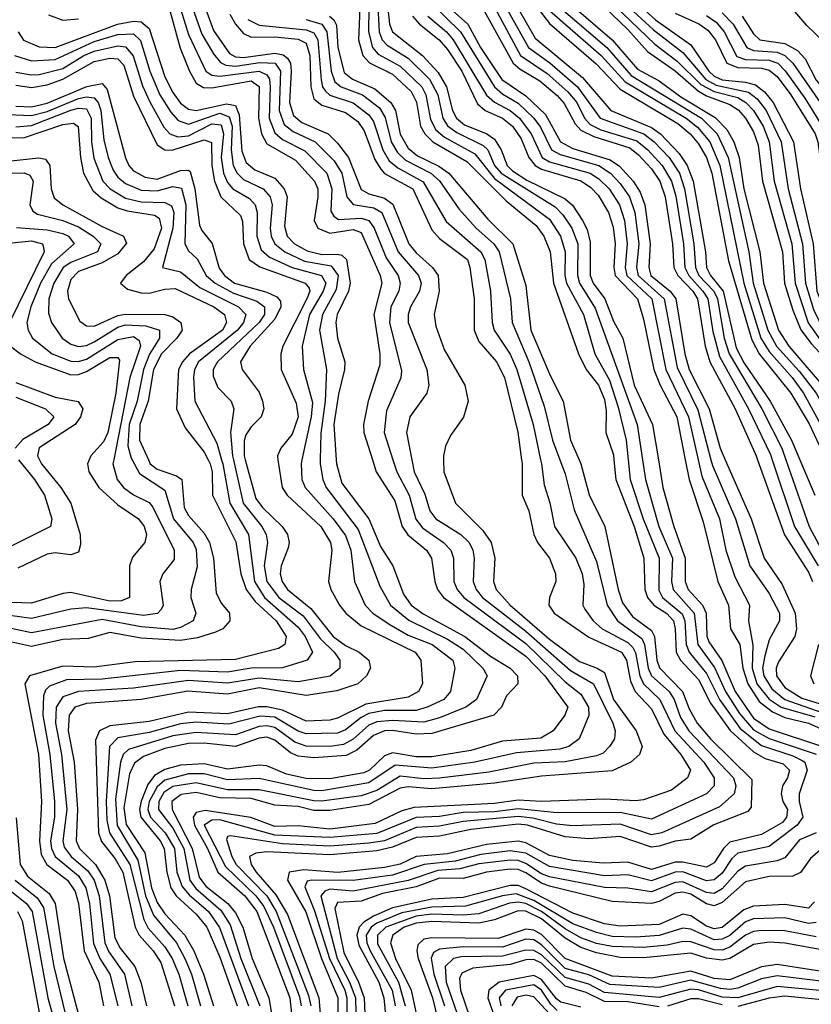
# Model space of a CAD drawing. Header units: inches. Extents: x 501365 to 657855, y 482276 to 547543.
# Tile 872 of 957: x 626140 to 628157, y 498614 to 501121. Entities that reach past the tile are written whole.
import ezdxf

# ---------------------------------------------------------------- set-up
doc = ezdxf.new("R2010")
doc.units = ezdxf.units.IN
doc.header["$MEASUREMENT"] = 0
doc.layers.add('A6429', color=7, linetype='Continuous')
doc.layers.add('A6520', color=7, linetype='Continuous')

msp = doc.modelspace()

# ---------------------------------------------------------------- linework, layer by layer
at = {"layer": 'A6429', "color": 5}
for points, elevation in [([(626317.3, 500000), (626313.1, 499990), (626316.3, 499970), (626341.6, 499930), (626390, 499886), (626442.4, 499850), (626457.1, 499830), (626463.2, 499810), (626458.9, 499790), (626427.3, 499752.7), (626420.1, 499730), (626420.1, 499650), (626399.2, 499640.8), (626370, 499640.4), (626270, 499662.3), (626250, 499660.2), (626170, 499635.3), (626070, 499638.4)], 3320), ([(626468.2, 500000), (626472.8, 499990), (626490, 499976.6), (626539.4, 499959.4), (626553.3, 499950), (626559.1, 499879.1), (626570, 499858.5), (626610, 499813.7), (626623.9, 499790), (626634, 499750), (626640.4, 499660.4), (626654, 499634), (626675, 499610), (626675.6, 499590), (626657.8, 499570), (626638.6, 499561.4), (626593, 499547), (626550, 499539.8), (626450, 499546.4), (626370, 499560.4), (626314.9, 499545.1), (626250, 499543), (626170, 499525.2), (626070, 499546.7)], 3380), ([(626426.4, 500000), (626445.4, 499965.4), (626510, 499923.1), (626531.9, 499850), (626581.7, 499790), (626590, 499771.8), (626592.7, 499727.3), (626577.3, 499670), (626576.1, 499650), (626589.2, 499610), (626582.5, 499590), (626550, 499572.8), (626530, 499568.4), (626450, 499575), (626350, 499593.4), (626170, 499559.5), (626090, 499576.4)], 3360), ([(626379.5, 500000), (626377.6, 499990), (626388.7, 499950), (626404.7, 499930), (626430, 499911), (626470, 499891.3), (626479.7, 499879.7), (626533.3, 499770), (626533.3, 499746.7), (626504.8, 499710), (626497, 499690), (626505.8, 499630), (626500.6, 499619.4), (626490.9, 499609.1), (626455.9, 499604.1), (626310, 499623.6), (626270, 499619.6), (626170, 499596.1), (626090, 499607.1)], 3340), ([(626137.1, 500000), (626177.8, 499950), (626203.4, 499910), (626222.1, 499850), (626218.8, 499830), (626098.3, 499770)], 3260), ([(626190.1, 500000), (626195.2, 499990), (626244.5, 499930), (626270.4, 499890), (626293.8, 499810), (626295.1, 499784.9), (626290, 499764.8), (626270, 499758.2), (626230, 499763.3), (626210, 499760.3), (626135.5, 499724.5)], 3280), ([(626620.3, 500000), (626625.4, 499990), (626630.8, 499970), (626631.3, 499910), (626691.1, 499791.1), (626703.5, 499710), (626717.4, 499670), (626739.8, 499639.8), (626793.9, 499590), (626819.5, 499550), (626815.4, 499530), (626799.9, 499520.1), (626690, 499492.1), (626434.4, 499485.6), (626330, 499472.3), (626250, 499475.1), (626164.8, 499450), (626153.2, 499430), (626187.7, 499250), (626196, 499130), (626190.8, 499030), (626195.1, 498995.1), (626209.1, 498970), (626262, 498930), (626281.3, 498901.3), (626290, 498870), (626304.7, 498750), (626341.6, 498670), (626353.4, 498610)], 3420), ([(626654.6, 500000), (626657.4, 499990), (626675.6, 499890), (626722.8, 499810), (626738.8, 499690), (626764, 499650), (626850, 499573.8), (626867.4, 499550), (626886.6, 499510), (626872.8, 499490), (626809.6, 499470.4), (626730, 499469.4), (626670, 499459.3), (626550, 499463.5), (626350, 499441.8), (626259.7, 499440.3), (626216, 499424), (626206, 499414), (626200.7, 499399.3), (626199, 499350), (626216.9, 499250), (626228.6, 499130), (626228.5, 499090), (626218.9, 499030), (626220.7, 499010), (626230.4, 498990), (626290, 498940.4), (626308.8, 498910), (626318.2, 498870), (626328.5, 498768.5), (626344, 498730), (626369.9, 498690), (626390.2, 498610)], 3440), ([(626684.8, 500000), (626709.9, 499890), (626757.5, 499830), (626768.4, 499810), (626771.8, 499790), (626762.9, 499730), (626770, 499690.1), (626800.4, 499650), (626862.6, 499602.6), (626905.6, 499545.6), (626941.7, 499510), (626955.6, 499490), (626956.2, 499470), (626930.9, 499449.1), (626850, 499435.2), (626750, 499444.6), (626670, 499431.2), (626570, 499438.3), (626430, 499418.5), (626289.6, 499410.4), (626250, 499396.7), (626232.8, 499370), (626231.6, 499330), (626246.2, 499250), (626259.8, 499110), (626249.9, 499030), (626253.4, 499013.4), (626271.5, 498990), (626313.8, 498953.8), (626329.9, 498930), (626342.5, 498890), (626357, 498770), (626367.3, 498747.3), (626407.1, 498690), (626426.1, 498610)], 3460), ([(626714.8, 500000), (626741.8, 499901.8), (626759, 499879), (626809, 499830), (626822.1, 499810), (626826.6, 499790), (626824.1, 499775.9), (626806, 499730), (626804.1, 499710), (626808.8, 499690), (626822.4, 499670), (626881.8, 499621.8), (626939, 499550), (626970, 499527.3), (627005.5, 499510), (627029.4, 499490), (627034.1, 499470), (627023.7, 499450), (627001.7, 499430), (626948, 499412), (626870, 499400.4), (626750, 499419.5), (626670, 499403.7), (626568.8, 499411.2), (626450, 499389.5), (626310, 499379.9), (626280.9, 499370), (626265.8, 499350), (626263.9, 499310), (626278.8, 499230), (626287.5, 499110), (626284.3, 499030), (626292.7, 499010), (626332.8, 498970), (626357.4, 498930), (626368.6, 498890), (626382.8, 498782.8), (626396.3, 498756.3), (626433.4, 498710), (626448.8, 498670), (626463.2, 498610)], 3480), ([(626798.2, 500000), (626809.2, 499930), (626821.9, 499910), (626907.4, 499830), (626931.8, 499790), (626935.5, 499770), (626927.1, 499690), (626932.9, 499670), (626954.9, 499630), (626971, 499610), (627010, 499577.8), (627147.8, 499510), (627162.6, 499490), (627166.9, 499430), (627156, 499410), (627130, 499395.7), (627022.1, 499377.9), (626950, 499342.6), (626930, 499337.1), (626870, 499334.4), (626810, 499363.1), (626770, 499371.5), (626748.8, 499371.2), (626670, 499353), (626570, 499357.5), (626470, 499333.6), (626370, 499323.1), (626343, 499310), (626333.5, 499286.5), (626340.9, 499050), (626348.5, 499028.5), (626383.7, 498983.7), (626402.5, 498950), (626434, 498810), (626444.1, 498790), (626480.1, 498750), (626499.7, 498719.7), (626534.8, 498610)], 3520), ([(626859.2, 500000), (626857.1, 499990), (626859.3, 499950), (626867.5, 499930), (626938.8, 499850), (626970, 499807.4), (626984.3, 499770), (626992.9, 499690), (627020.8, 499630), (627039.9, 499610), (627081.8, 499581.8), (627130, 499553.9), (627191.1, 499530), (627243.4, 499490), (627248.8, 499470), (627237.7, 499410), (627220.8, 499390), (627178.5, 499370), (627150, 499362.2), (627070, 499361.7), (627030, 499354), (627010, 499344.4), (626970, 499312.4), (626950, 499304.1), (626870, 499302.2), (626850, 499309.2), (626790, 499344.9), (626752.7, 499347.3), (626672.7, 499327.3), (626590, 499331.9), (626550, 499327.9), (626470, 499306.1), (626390, 499292.3), (626369.3, 499270), (626360.1, 499130), (626362.2, 499082.2), (626368.9, 499050), (626420.5, 498970), (626456.7, 498830), (626467.4, 498807.4), (626510, 498759.8), (626529, 498730), (626545.6, 498690), (626568.2, 498610)], 3540), ([(626906.1, 500000), (626905.8, 499990), (626912.5, 499950), (626921.3, 499930), (627002.8, 499822.8), (627058.1, 499678.1), (627085.2, 499630), (627132, 499592), (627230, 499543.9), (627270, 499518.4), (627320.1, 499470), (627331.6, 499450), (627304.2, 499390), (627276.8, 499370), (627210, 499342.9), (627170, 499332.1), (627090, 499336.6), (627050, 499332.7), (627030, 499324.3), (626990, 499289), (626964.8, 499275.2), (626930, 499270.4), (626870, 499271.2), (626841.5, 499281.5), (626790, 499318.4), (626770, 499322.9), (626750, 499320.7), (626690, 499299.7), (626590, 499305.6), (626530, 499297.2), (626417.3, 499262.7), (626404, 499250), (626396.8, 499230), (626383.9, 499136.1), (626388.8, 499068.8), (626441, 498981), (626460.5, 498890), (626480.7, 498840.7), (626539.2, 498770), (626561.2, 498730), (626577.7, 498690), (626601.1, 498610)], 3560), ([(626946.4, 500000), (626947, 499990), (626961, 499941), (627029.6, 499849.6), (627059.8, 499779.8), (627091.1, 499730), (627117.8, 499657.8), (627137.7, 499630), (627167.8, 499607.8), (627274.8, 499550), (627340.2, 499500.2), (627390, 499470), (627408.9, 499450), (627409.7, 499430), (627380.5, 499399.5), (627367.6, 499370), (627348.4, 499350), (627190, 499303.5), (627150, 499301.5), (627090, 499311), (627070, 499309.8), (627041.8, 499298.2), (626999.6, 499260.4), (626972.4, 499247.6), (626890, 499241.1), (626850, 499245.7), (626830, 499253.9), (626790, 499286.5), (626770, 499293.7), (626750, 499291.2), (626690, 499270.3), (626610, 499278.3), (626570, 499277.7), (626510, 499265.1), (626455.5, 499244.5), (626432.4, 499227.6), (626419.8, 499200.2), (626405.7, 499114.3), (626411.6, 499071.6), (626459, 498999), (626476.2, 498910), (626490, 498873.3), (626510, 498844.2), (626560.7, 498790), (626583.5, 498750), (626608.6, 498690), (626633.5, 498610)], 3580), ([(627039.2, 500000), (627048.6, 499970), (627095.9, 499895.9), (627115.1, 499830), (627129.5, 499809.5), (627177.1, 499770), (627189.5, 499750), (627197.6, 499690), (627204.7, 499670), (627219.8, 499650), (627430, 499500), (627478.2, 499450), (627536.5, 499370), (627529.1, 499350), (627499.7, 499310), (627468.5, 499291.5), (627370, 499284), (627290, 499260.3), (627190, 499244), (627150, 499244.1), (627090, 499254), (627070, 499246.5), (627031.6, 499210), (627016.9, 499203.1), (626930, 499187.6), (626870, 499188.5), (626819.8, 499199.8), (626770, 499220.6), (626750, 499222.8), (626670, 499212.6), (626610, 499226), (626550, 499222.9), (626510, 499211.6), (626483.9, 499196.1), (626466.4, 499173.5), (626449.4, 499130.6), (626445.5, 499110), (626448.7, 499090), (626498, 499030), (626507.9, 499010), (626514.7, 498950), (626525.6, 498910), (626538.9, 498890), (626590, 498843.6), (626616.7, 498810), (626650, 498733.9), (626694.1, 498610)], 3620), ([(627091.3, 500000), (627100.8, 499970), (627132.5, 499910), (627149.2, 499849.2), (627166.8, 499826.8), (627220.4, 499790), (627238.7, 499770), (627245.1, 499750), (627246.6, 499690), (627254.7, 499670), (627271.5, 499650), (627430, 499532.1), (627530, 499434.9), (627570, 499403.2), (627589.6, 499370), (627590.5, 499349.5), (627565.6, 499290), (627539.3, 499270), (627516.3, 499263.7), (627405.7, 499254.3), (627299.7, 499230), (627190, 499215.3), (627097, 499223), (627030, 499177.5), (626910, 499157.5), (626890, 499157.9), (626750, 499188.9), (626670, 499185), (626610, 499200.7), (626570, 499200.8), (626510, 499184.4), (626490, 499167.2), (626470.1, 499130), (626466.8, 499110), (626473, 499090), (626510.7, 499050), (626534.4, 499010), (626540.6, 498950), (626553.7, 498913.7), (626572, 498892), (626621.5, 498850), (626649.4, 498809.4), (626722.9, 498610)], 3640), ([(627139.6, 500000), (627145.6, 499970), (627172.4, 499912.4), (627185, 499870), (627200.9, 499850), (627264.2, 499810), (627285.2, 499790), (627295.1, 499770), (627297.8, 499750), (627295.8, 499690), (627303.5, 499670), (627319.6, 499650), (627430, 499563.7), (627543.9, 499463.9), (627602.1, 499430), (627651.8, 499330), (627657.8, 499310), (627655.4, 499290), (627643.1, 499270), (627626.8, 499253.2), (627610, 499246.1), (627530, 499231.5), (627450, 499228), (627335.2, 499204.8), (627210, 499189.7), (627170, 499187.9), (627110, 499195), (627050, 499157.7), (627010, 499144.2), (626910, 499130.8), (626890, 499131.9), (626750, 499159.9), (626670, 499159.6), (626590, 499177.4), (626530, 499167.9), (626507.4, 499152.6), (626494.9, 499130), (626493.8, 499110), (626530, 499062.2), (626558.5, 499010), (626573.8, 498930), (626588.9, 498908.9), (626653, 498853), (626676.4, 498816.4), (626703.8, 498730), (626751.9, 498610)], 3660), ([(627220, 500000), (627220.7, 499970), (627250.8, 499890), (627320.6, 499820.6), (627341.8, 499790), (627350.6, 499750), (627347.6, 499690), (627354, 499670), (627389.8, 499630), (627490, 499543.6), (627566.6, 499486.6), (627611.8, 499470), (627630, 499458.4), (627652.9, 499390), (627711.4, 499310), (627726.1, 499270), (627719.3, 499250), (627697.3, 499230), (627650, 499208.3), (627470, 499195), (627350, 499176.6), (627190, 499162.3), (627130, 499167.8), (627110, 499163.9), (627030, 499122.1), (626930, 499107.4), (626890, 499107.3), (626850, 499117.1), (626790, 499120.5), (626730, 499137.9), (626650, 499139.2), (626590, 499153), (626551.7, 499148.3), (626527.9, 499130), (626528.5, 499110), (626579.7, 499010), (626597.7, 498937.7), (626614.7, 498914.7), (626670.7, 498870.6), (626690, 498846.7), (626708.3, 498810), (626732.8, 498730), (626774.5, 498630), (626781.6, 498590)], 3680), ([(627419.1, 500000), (627420.5, 499990), (627420.8, 499910), (627437.2, 499870), (627450.1, 499810), (627459.6, 499790), (627490.1, 499750), (627505.2, 499710), (627506.3, 499690), (627490.1, 499650), (627488.3, 499630), (627502.4, 499610), (627590, 499548.6), (627673.7, 499510), (627686, 499490), (627696.2, 499436.3), (627708.3, 499410), (627750, 499365.9), (627781.8, 499301.8), (627825.2, 499250), (627849.7, 499210), (627841.5, 499190), (627800.7, 499159.3), (627730, 499134.4), (627710, 499131.5), (627630, 499135.7), (627470, 499130.4), (627410, 499133.3), (627350, 499125.3), (627145.6, 499114.4), (627113.9, 499106.1), (627046.3, 499073.7), (626930, 499059.8), (626850, 499068), (626790, 499066.7), (626729.2, 499089.2), (626612.7, 499107.3), (626590, 499102.1), (626582.4, 499090), (626585.1, 499070), (626619, 499010), (626644.8, 498950), (626713.5, 498890), (626744.3, 498850), (626828.2, 498630), (626833.1, 498590)], 3720), ([(627467.5, 500000), (627469.6, 499990), (627476.2, 499936.2), (627491, 499891), (627503.3, 499830), (627556.9, 499750), (627573.6, 499710), (627577.7, 499682.3), (627575.5, 499630), (627579.9, 499619.9), (627601.8, 499590), (627624.7, 499570), (627690, 499535.2), (627702.3, 499522.3), (627709, 499509), (627720.4, 499450), (627729.7, 499430), (627771.5, 499390), (627809.4, 499310), (627883.4, 499230), (627909.8, 499190), (627909.7, 499170), (627890.1, 499150), (627750, 499085.4), (627670, 499102.5), (627510, 499101.5), (627410, 499111.6), (627350, 499103.4), (627270, 499101.9), (627210, 499092.3), (627150, 499089.7), (627050, 499048.9), (626930, 499038), (626790, 499044), (626650, 499083.3), (626630, 499082.9), (626610.3, 499070), (626664.6, 498964.6), (626742.1, 498890), (626762.4, 498862.4), (626786.7, 498810), (626852.8, 498632.8), (626857.4, 498610)], 3740), ([(627516.5, 500000), (627530, 499964.6), (627552.8, 499872.8), (627610, 499741.1), (627636.7, 499630), (627663.1, 499590), (627725.2, 499545.2), (627732.6, 499530), (627741.8, 499470), (627750.1, 499450.1), (627794.7, 499410), (627808.2, 499390), (627824, 499344), (627845, 499310), (627958.9, 499190), (627965.1, 499170), (627960.8, 499150), (627923.4, 499116.6), (627776.5, 499050), (627750, 499044.8), (627670, 499072.1), (627550, 499068.3), (627507.7, 499072.3), (627447.4, 499087.4), (627410, 499091.8), (627270, 499079.5), (627210, 499067), (627150, 499064.1), (627070, 499030), (627030, 499024.1), (626930, 499016.6), (626810, 499022.4), (626677.2, 499042.8), (626670, 499040.8), (626667.1, 499032.9), (626680.3, 498990), (626691.3, 498970), (626769.4, 498890), (626793.3, 498850), (626876.4, 498636.4), (626881.8, 498610)], 3760), ([(627565.7, 500000), (627570, 499990), (627591.1, 499911.1), (627631.5, 499830), (627665.3, 499670), (627676.4, 499636.4), (627701.3, 499601.3), (627750, 499565.5), (627757.4, 499550), (627763.3, 499490), (627770.1, 499470.1), (627829.4, 499410), (627845.7, 499365.7), (627866.3, 499330), (627900.1, 499290), (628005.8, 499185.8), (628004.4, 499115.6), (627995.7, 499104.3), (627909.3, 499070.7), (627850, 499034.3), (627810, 499029.3), (627770, 499016.4), (627750, 499013.5), (627670, 499041.2), (627590, 499035.4), (627530, 499039.8), (627433.9, 499070), (627410, 499072.7), (627290, 499059.1), (627210, 499041.5), (627150, 499038.6), (627090, 499013.4), (627050, 499004.2), (626930, 498994.4), (626770, 499002.1), (626741.6, 498998.4), (626725.7, 498990), (626729.8, 498970), (626742.8, 498950), (626792.6, 498892.6), (626822.3, 498842.3), (626902.6, 498630), (626906, 498590)], 3780), ([(627654.5, 500000), (627659.1, 499950), (627705.9, 499830), (627730.8, 499750), (627733.4, 499670), (627739.6, 499650), (627756.1, 499630), (627789.2, 499609.2), (627805.9, 499590), (627810.8, 499570), (627813.1, 499510), (627824.3, 499490), (627870, 499440.6), (627900.1, 499380.1), (627950.7, 499310.7), (628010, 499256.6), (628039.8, 499239.8), (628085.7, 499225.7), (628101.4, 499210), (628096.5, 499190), (628084.2, 499170), (628080.6, 499150), (628084.5, 499130), (628096.5, 499110), (628094.1, 499090), (628083.6, 499076.4), (628030, 499045.7), (627950, 499026.9), (627933.5, 499010), (627910, 498973.6), (627890, 498962.9), (627830, 498976), (627810, 498976), (627750, 498957.1), (627690, 498975.2), (627627, 498973), (627550, 498979.9), (627490, 498992.4), (627430, 499025), (627410, 499029.1), (627330, 499020.8), (627230, 498996.5), (627150, 498990.3), (627109.2, 498970.8), (627070, 498962), (626950.7, 498949.3), (626863.8, 498956.2), (626826.6, 498950), (626822.4, 498930), (626868.8, 498848.8), (626909.2, 498730), (626950.5, 498630), (626949.6, 498550)], 3820), ([(627690.6, 500000), (627696, 499950), (627729.1, 499850), (627769.3, 499750), (627768.5, 499668.5), (627778.4, 499650), (627828.1, 499608.1), (627835.3, 499590), (627838.3, 499530), (627845.8, 499510), (627890, 499456.3), (627923.5, 499390), (627976.1, 499316.1), (628030, 499272.9), (628110, 499246.7), (628134.4, 499234.4), (628140.5, 499230), (628147.2, 499210), (628126.8, 499150), (628126.7, 499130), (628135.6, 499090), (628121.5, 499070), (628050, 499015.6), (627970, 498998.3), (627955.2, 498984.8), (627930, 498947.6), (627910, 498930.4), (627890, 498928.4), (627830, 498950.6), (627810, 498950.4), (627750, 498928.3), (627690, 498943.5), (627630, 498941), (627490, 498964.3), (627430, 498998.6), (627390, 499004.1), (627315.4, 498995.4), (627250, 498978.2), (627170.5, 498969.5), (627090, 498942.3), (626990, 498928.5), (626884.6, 498930), (626872.7, 498927.3), (626866.8, 498913.2), (626891.4, 498851.4), (626929.1, 498730), (626968.3, 498650), (626973.4, 498630), (626974.1, 498565.9)], 3840), ([(627727, 500000), (627734.6, 499950), (627769, 499830), (627803.5, 499750), (627801.1, 499690), (627805.2, 499670), (627859.1, 499610), (627867.9, 499530), (627911, 499471), (627938.7, 499410), (627974.4, 499354.4), (628010, 499312.8), (628050, 499290.2), (628170, 499250.7)], 3860), ([(627767.7, 500000), (627779.3, 499930), (627806.7, 499830), (627835.9, 499750), (627835.8, 499690), (627843.3, 499670), (627880.1, 499630), (627889.7, 499610), (627890.9, 499550.9), (627896.5, 499536.5), (627929.3, 499489.3), (627963, 499410), (628010, 499341.9), (628050, 499315.1), (628185.9, 499270)], 3880), ([(627836.3, 500000), (627846, 499950), (627882.1, 499842.1), (627919.5, 499690), (627946.4, 499630), (627951.1, 499570), (627974.9, 499530), (627983.2, 499470), (627995.4, 499430), (628024.9, 499384.9), (628058.3, 499358.3), (628090, 499344.2), (628150.6, 499330), (628246.7, 499286.7)], 3920), ([(627869.2, 500000), (627878.4, 499958.4), (627923.2, 499850), (627939.5, 499770), (627962.5, 499702.5), (627999.5, 499630), (627997, 499590), (628008.3, 499528.3), (628006.4, 499470), (628018.8, 499430), (628050, 499390.4), (628080.2, 499370), (628166.1, 499346.1)], 3940), ([(627901.6, 500000), (627905.4, 499985.4), (627964.2, 499850), (628001.1, 499730), (628050, 499659.9), (628076.3, 499610), (628076.6, 499590), (628050, 499541.6), (628038.8, 499501.2), (628033.2, 499470), (628036.5, 499450), (628057.1, 499417.1), (628090, 499389.5), (628250, 499333.8)], 3960), ([(627938.1, 500000), (628003.9, 499850), (628036.8, 499750), (628083, 499683), (628116.1, 499610), (628119.9, 499570), (628115, 499550), (628074, 499486), (628067.4, 499470), (628068.5, 499450), (628090, 499420.4), (628133, 499393), (628290, 499345.1)], 3980), ([(628020.3, 500000), (628088.8, 499808.8), (628150, 499714), (628160.4, 499690)], 4020), ([(628057.9, 500000), (628114.2, 499830), (628174.6, 499730)], 4040), ([(628092.8, 500000), (628151.8, 499830), (628216.4, 499710)], 4060), ([(628127.8, 500000), (628166.2, 499910)], 4080), ([(628175.8, 499530), (628155, 499450), (628163.8, 499430)], 4020), ([(626131.2, 499088.8), (626141.5, 498970), (626159.9, 498939.9), (626215.5, 498895.5), (626230.5, 498870.5), (626251.5, 498731.5), (626289.2, 498590)], 3380), ([(628169.9, 499050.2), (628127.3, 499032.7), (628090, 498986.4), (628070, 498979), (627990, 498965.6), (627970, 498952.5), (627930, 498907.3), (627910, 498896.1), (627890, 498898.1), (627830, 498925.1), (627810, 498924), (627750, 498899.7), (627690, 498909.6), (627630, 498910.9), (627490, 498938.1), (627470, 498945.8), (627430, 498972.6), (627410, 498979.8), (627390, 498980.4), (627310, 498971.4), (627261.8, 498958.2), (627205.9, 498954.1), (627130, 498929.2), (626990, 498901.7), (626930, 498907.2), (626918, 498902), (626907.2, 498890), (626948.7, 498730), (626980.9, 498670), (626995.5, 498630), (626997.4, 498550)], 3860), ([(628230.7, 499050), (628155.2, 498984.8), (628130, 498949), (628110, 498940.3), (628050, 498938.7), (627990, 498925.6), (627930, 498872.8), (627910, 498864.7), (627890, 498869.6), (627850, 498893.8), (627830, 498899.5), (627810, 498896.9), (627770, 498875.5), (627750, 498870.7), (627650, 498875.3), (627490, 498914.3), (627470, 498922.1), (627430, 498948.8), (627410, 498957.2), (627390, 498958.1), (627329.7, 498950.3), (627270, 498934.2), (627210, 498934.5), (627150, 498912.5), (627064.2, 498895.8), (627010, 498876.5), (626950, 498873.2), (626942.7, 498857.3), (626965.8, 498745.8), (627003.4, 498670), (627018, 498630), (627022.4, 498530)], 3880), ([(626107.4, 498910), (626157.1, 498870), (626171.5, 498850), (626211.4, 498630), (626222.7, 498590)], 3340), ([(626128.1, 498930), (626184.5, 498884.5), (626200.5, 498860.5), (626226.8, 498710), (626256.2, 498590)], 3360), ([(628165.4, 498874.6), (628150, 498858.7), (628090, 498867.6), (628010, 498863.6), (627985.5, 498854.5), (627930, 498809.4), (627910, 498806.1), (627890, 498812.5), (627850, 498838.6), (627830, 498843), (627770, 498816.5), (627670, 498812.6), (627630, 498818.9), (627550, 498845.3), (627430, 498907.7), (627410, 498915.9), (627390, 498916.1), (627270, 498885.7), (627190, 498881.2), (627090, 498859.4), (627041.5, 498838.5), (627017.2, 498822.8), (627005.2, 498810), (626998.9, 498790), (627003.9, 498763.9), (627055, 498670), (627068.3, 498630), (627081.3, 498490)], 3920), ([(628170, 498821.8), (628150, 498819.5), (628090, 498834.1), (628010, 498831.1), (627990, 498823.3), (627950, 498789.2), (627930, 498779.3), (627910, 498778.2), (627850, 498805.2), (627830, 498807.5), (627770, 498789.2), (627710, 498784.6), (627650, 498786.7), (627610, 498796.3), (627550, 498818.8), (627450, 498878.3), (627404.8, 498895.2), (627370.1, 498890), (627276.2, 498863.8), (627190, 498861.3), (627113.7, 498846.3), (627050, 498820.2), (627035.3, 498810), (627022.9, 498790), (627024.3, 498770), (627033, 498750), (627088.9, 498650), (627097, 498610)], 3940), ([(628170, 498785.2), (628090, 498800.9), (628030, 498801.7), (628010, 498798.7), (627990, 498789.3), (627950, 498758.9), (627930, 498751.9), (627910, 498752.2), (627850, 498772.3), (627830, 498773.4), (627790, 498764.5), (627730, 498758.7), (627650, 498760.8), (627610, 498768.6), (627570, 498783.2), (627530, 498806.1), (627469.7, 498850), (627430, 498870), (627410, 498874.1), (627388.5, 498871.5), (627310, 498844.4), (627270, 498840.8), (627190, 498842.9), (627150, 498837.7), (627073.5, 498810), (627052.2, 498790), (627052.1, 498767.9), (627105, 498670), (627122.6, 498610)], 3960), ([(626134.3, 498850), (626145.9, 498825.9), (626193.5, 498570)], 3320), ([(628188.9, 498751.1), (628090, 498769.4), (628050, 498771.9), (628010, 498766.3), (627950, 498730.1), (627930, 498725.7), (627890, 498731.4), (627850, 498744.1), (627730, 498731.6), (627670, 498732.9), (627610, 498744.3), (627570, 498758.2), (627530, 498782.1), (627470, 498831.6), (627430, 498850.4), (627410, 498851.6), (627350, 498829), (627310, 498820.4), (627190, 498824.5), (627150, 498820.3), (627120, 498810), (627090.7, 498790), (627084.6, 498770), (627097.4, 498730), (627137.7, 498650), (627167.1, 498510)], 3980), ([(628206.2, 498693.8), (628070, 498714.9), (628030, 498709.3), (627950, 498675.6), (627910, 498679.3), (627850, 498697.6), (627750, 498680.4), (627650, 498685.7), (627530, 498730), (627470, 498791.2), (627450, 498802.7), (627430, 498805.1), (627359, 498781), (627190, 498782.5), (627170, 498779.4), (627154.9, 498765.1), (627152.1, 498750), (627155.6, 498730), (627191.6, 498630), (627226, 498490)], 4020), ([(628210, 498669.4), (628070, 498686.3), (628030, 498678.4), (627970, 498654.7), (627950, 498651.6), (627926.2, 498653.8), (627850, 498675.4), (627770, 498656.7), (627643.7, 498663.7), (627590, 498688.7), (627530, 498704.5), (627470, 498765.4), (627450, 498778.1), (627430, 498779.3), (627370, 498759.2), (627270, 498760.1), (627210, 498753.8), (627194.3, 498745.7), (627188.7, 498731.3), (627195.4, 498690), (627222.4, 498610)], 4040), ([(628206.1, 498646.1), (628070, 498658.8), (627970, 498630), (627930, 498631.7), (627870, 498650.4), (627850, 498652.4), (627770, 498631.2), (627630, 498643.8), (627590, 498665.2), (627530, 498681.7), (627470, 498739.9), (627450, 498750.7), (627430, 498751.9), (627370, 498735.8), (627265.4, 498734.6), (627245.9, 498730), (627223.9, 498710), (627226.6, 498670), (627268.8, 498550)], 4060), ([(627770, 498607), (627690, 498619.9), (627630, 498620.6), (627584, 498644), (627530, 498659.4), (627470, 498718.8), (627450, 498727.7), (627430, 498727.3), (627390, 498714.9), (627294.4, 498705.6), (627266.7, 498693.3), (627260.9, 498679.1), (627263.6, 498650), (627310.7, 498510)], 4080), ([(627570, 498606.4), (627519.2, 498619.2), (627507.8, 498627.8), (627470, 498677.2), (627450, 498686.7), (627362.1, 498670), (627335.8, 498650), (627332.8, 498630), (627374.6, 498510)], 4120), ([(627510, 498598), (627493.7, 498613.7), (627470, 498649.8), (627450, 498662.8), (627377.7, 498650), (627362.1, 498630), (627365.8, 498610)], 4140), ([(627499.3, 498579.3), (627450, 498632.7), (627430, 498636.8), (627408, 498632), (627394.5, 498610)], 4160), ([(628210, 498622.3), (628090, 498634.5), (628050, 498629.1), (627970, 498608.4)], 4080), ([(627930, 498611.9), (627870, 498627.2), (627850, 498627.9), (627791.1, 498608.9)], 4080)]:
    msp.add_lwpolyline(points, dxfattribs=dict(at, elevation=elevation))
at = {"layer": 'A6520', "color": 5}
for points, elevation in [([(627981.2, 501130), (628010, 501085.2), (628026.6, 501070), (628090, 501060.3), (628122.2, 501042.2), (628141.8, 501021.8), (628170, 500967.1), (628230, 500894.8), (628243.7, 500936.3), (628244.8, 500970), (628232.1, 501010), (628210, 501045.5), (628146.3, 501106.4), (628024, 501250)], 4380), ([(627550.4, 501230), (627690, 501095.8), (627740.2, 501040.2), (627810, 500990.5), (627870, 500939.1), (627890, 500927.2), (627950, 500905.5), (627971.1, 500891.1), (627990, 500870), (628010, 500835.2), (628021.9, 500801.9), (628033.3, 500710), (628083.7, 500530), (628089.4, 500450), (628110, 500381), (628130.9, 500330.9), (628156.6, 500296.6), (628252.7, 500192.7), (628345, 500030), (628356.6, 500000)], 4220), ([(626537.1, 501190), (626570, 501083.4), (626614.5, 500990), (626630, 500979.8), (626650, 500977.4), (626750, 500990.1), (626770, 500981), (626776.5, 500970), (626778.5, 500950), (626776.1, 500870), (626790, 500832.8), (626810, 500816.3), (626866.9, 500786.9), (626922.6, 500730), (626935.7, 500690), (626933.1, 500633.1), (626940.5, 500620.5), (626952.5, 500612.5), (627010, 500616), (627030, 500609.5), (627043.3, 500590), (627074.3, 500514.3), (627104.3, 500470), (627110, 500450), (627106, 500430), (627086.1, 500390), (627082.4, 500350), (627113.2, 500226.8), (627111.3, 500208.7), (627075.1, 500124.9), (627069, 500070), (627091.3, 500000)], 3640), ([(626559.9, 501210), (626604.2, 501084.2), (626633.8, 501033.8), (626652.1, 501012.1), (626665.5, 501005.5), (626690, 501002.5), (626751.8, 501011.8), (626791.3, 501010), (626804.5, 500990), (626801.4, 500890), (626814.4, 500854.4), (626836.7, 500836.7), (626892.9, 500810), (626941.7, 500761.7), (626960.7, 500730), (626973.8, 500670), (626990, 500650.3), (627042.1, 500642.1), (627062.7, 500630), (627104.9, 500530), (627156.1, 500470), (627163.2, 500450), (627159, 500430), (627136.1, 500390), (627129.8, 500370), (627130.1, 500350), (627177.3, 500230), (627182.7, 500190), (627177.5, 500170), (627134, 500110), (627125.7, 500070), (627139.6, 500000)], 3660), ([(626596.9, 501196.9), (626633.6, 501093.6), (626674.8, 501034.8), (626690, 501026.5), (626710, 501024.4), (626790, 501035.7), (626811.3, 501031.3), (626822.6, 501022.7), (626830.2, 501010.2), (626832, 500990), (626827.6, 500910), (626837.4, 500877.4), (626859, 500859), (626925.9, 500830), (626950, 500806.4), (626977.8, 500770), (627010, 500689), (627030, 500677.4), (627070, 500666.4), (627091.1, 500651.1), (627132, 500550), (627150, 500527), (627192.3, 500490), (627206.4, 500470), (627208.9, 500430), (627196.6, 500370), (627200.9, 500340.9), (627221.4, 500281.4), (627274.4, 500190), (627283.3, 500150), (627271.1, 500108.9), (627238.2, 500061.8), (627225.2, 500034.8), (627219.8, 500010), (627220, 500000)], 3680), ([(627074.1, 501190), (627082.5, 501110), (627089.9, 501090), (627166.1, 501030), (627206.5, 500986.5), (627228, 500950), (627243.3, 500890), (627253.1, 500870), (627273.5, 500853.5), (627330.2, 500830.2), (627350, 500817), (627367.1, 500790), (627382.2, 500750), (627396.1, 500736.1), (627432.1, 500712.1), (627530, 500664.7), (627548.8, 500648.8), (627574, 500610), (627586.4, 500586.4), (627594.1, 500554.1), (627593.9, 500470), (627601.2, 500450), (627631.5, 500410), (627653.5, 500353.5), (627676.8, 500310), (627705.7, 500190), (627752.8, 500090), (627767.7, 500000)], 3880), ([(627510.8, 501190), (627650, 501069.7), (627714.7, 500994.7), (627770, 500965.6), (627824.9, 500924.9), (627912.2, 500872.2), (627941.7, 500841.7), (627959.9, 500810), (627973.4, 500770), (627985, 500690), (628026.2, 500530), (628035.7, 500450), (628073.8, 500330), (628099.9, 500290), (628202.8, 500170), (628291.8, 500010), (628295.5, 500000)], 4180), ([(627051.7, 501170), (627056.4, 501090), (627064, 501070), (627076.5, 501056.5), (627130, 501022.8), (627184.4, 500970), (627205.4, 500930), (627218.1, 500870), (627230.5, 500850.5), (627254, 500834), (627321.1, 500801.1), (627332.6, 500790), (627350.3, 500750), (627367, 500730), (627504.3, 500644.3), (627524.5, 500624.5), (627546.7, 500590), (627562.1, 500550), (627561.7, 500470), (627566.8, 500450), (627606.6, 500386.6), (627713.3, 500090), (627727, 500000)], 3860), ([(627185.9, 501165.9), (627263.1, 501090), (627350.4, 500950.4), (627371.4, 500931.4), (627410, 500908.7), (627450.4, 500870.4), (627467.4, 500847.4), (627494.9, 500790), (627517.6, 500777.6), (627615.5, 500750), (627645.6, 500730), (627670, 500704.2), (627694, 500670), (627707.4, 500630), (627717.7, 500550), (627712.3, 500490), (627716.5, 500470), (627782.5, 500410), (627815.2, 500235.2), (627867.8, 500127.8), (627901.6, 500000)], 3960), ([(627212.8, 501172.8), (627281.8, 501110), (627314, 501050), (627368.9, 500968.9), (627430, 500927.2), (627479.6, 500879.7), (627517.8, 500810), (627550, 500793.3), (627644.6, 500764.6), (627668.4, 500748.4), (627703.5, 500710), (627721.6, 500681.6), (627732.9, 500650), (627746.7, 500550), (627743, 500490), (627748.2, 500470), (627797.5, 500430), (627812, 500410), (627834.9, 500270), (627846.3, 500230), (627897.3, 500130), (627925, 500030), (627938.1, 500000)], 3980), ([(627369.7, 501169.7), (627436.7, 501050), (627491.3, 501011.3), (627561.6, 500950), (627619.3, 500870), (627730.4, 500830.4), (627757.1, 500810), (627795.2, 500770), (627821.2, 500730), (627834.5, 500690), (627858.2, 500550), (627862.5, 500490), (627871.1, 500470), (627908.6, 500430), (627918.4, 500410), (627935.4, 500310), (627948.3, 500270), (628030.9, 500130), (628082.4, 500030), (628092.8, 500000)], 4060), ([(627388.2, 501188.2), (627453.8, 501073.8), (627574, 500974), (627646.8, 500890), (627750, 500846.7), (627773.4, 500830), (627820.7, 500780.7), (627841.2, 500750), (627856.6, 500710), (627888, 500530), (627890.3, 500490), (627900.3, 500470), (627932.5, 500430), (627965.8, 500285.8), (627986.2, 500246.2), (628052.3, 500150), (628106.5, 500050), (628127.8, 500000)], 4080), ([(627496.2, 501170), (627636.1, 501050), (627698.6, 500978.6), (627877.1, 500870), (627917.5, 500830), (627945.8, 500770), (627998.1, 500530), (628008.9, 500450), (628046.7, 500330), (628068.4, 500290), (628126.4, 500226.4), (628170, 500170), (628258.7, 500010), (628262.5, 500000)], 4160), ([(627672.1, 501172.1), (627755.4, 501095.4), (627830, 501037.6), (627888.9, 500968.9), (627914.7, 500954.7), (627996.9, 500936.9), (628019.4, 500919.4), (628042.4, 500890), (628080.5, 500810), (628098.2, 500690), (628134.9, 500550), (628142.6, 500450), (628162.7, 500382.7), (628189, 500329), (628300.7, 500210), (628390.7, 500070), (628419.3, 500000)], 4260), ([(627687.4, 501187.4), (627760.5, 501120.5), (627850, 501056.7), (627896, 500990), (627910, 500977.4), (627930, 500968.2), (627990, 500962), (628015.1, 500955.1), (628037.7, 500937.7), (628060.2, 500910), (628111.8, 500810), (628129.4, 500690), (628162.2, 500550), (628171.2, 500430), (628199.2, 500359.2), (628223.1, 500323.1), (628331.6, 500210), (628376.9, 500150), (628425.2, 500070), (628454.2, 500000)], 4280), ([(626520.8, 501150), (626548.8, 501048.8), (626572.5, 500990), (626590, 500959.7), (626608.2, 500948.2), (626630, 500947.3), (626730, 500965.7), (626750, 500951), (626748.7, 500870), (626755.9, 500830), (626770, 500804.9), (626843.2, 500763.2), (626891.6, 500710), (626899.5, 500690), (626899.9, 500670), (626890.7, 500610), (626900.1, 500590), (626930, 500577.6), (626990, 500586.7), (627010, 500579.3), (627058.3, 500470), (627063.2, 500450), (627042.6, 500370), (627057.8, 500270), (627057.7, 500242.3), (627027.9, 500150), (627016.2, 500090), (627017.3, 500070), (627039.2, 500000)], 3620), ([(627006.8, 501150), (627003.4, 501070), (627014.4, 501030), (627031.5, 501011.5), (627090, 500982.3), (627137.8, 500937.8), (627151.2, 500911.2), (627161.5, 500850), (627172.4, 500830), (627192.6, 500810), (627279.7, 500759.7), (627379.6, 500659.6), (627456.6, 500596.6), (627476, 500570), (627491.5, 500530), (627500.3, 500450), (627563.7, 500270), (627583.4, 500230), (627615, 500190), (627630, 500153.9), (627634.6, 500125.4), (627633.8, 500070), (627653.2, 500013.2), (627654.5, 500000)], 3820), ([(627029.8, 501150), (627028.5, 501090), (627038.7, 501050), (627053.6, 501033.6), (627110, 501002.5), (627164.6, 500950), (627175.4, 500930), (627187.1, 500867.1), (627200.9, 500840.9), (627222.2, 500822.2), (627299.6, 500779.6), (627350, 500717), (627490, 500612.8), (627518.3, 500570), (627530, 500530), (627529.2, 500470), (627533.2, 500450), (627576.8, 500370), (627605.6, 500270), (627643.1, 500203.1), (627665.5, 500134.5), (627685.2, 500050), (627690.6, 500000)], 3840), ([(627323.6, 501143.6), (627397.9, 501010), (627415, 500995), (627465.6, 500965.6), (627510, 500927.8), (627527.8, 500907.8), (627555.8, 500855.8), (627570, 500839.9), (627603.4, 500823.4), (627694.5, 500794.5), (627717.1, 500777.1), (627750, 500741.1), (627771.1, 500710), (627785.3, 500670), (627803.7, 500550), (627806.7, 500490), (627817.1, 500470), (627855.2, 500430), (627867, 500410), (627886.8, 500290), (627899.1, 500250), (627963.2, 500130), (628016.7, 500010), (628020.3, 500000)], 4020), ([(627350.9, 501150.9), (627415.9, 501030), (627483.8, 500983.8), (627537.2, 500937.2), (627559.5, 500910), (627579.2, 500870), (627593.9, 500853.9), (627620.8, 500840.8), (627712.4, 500812.4), (627741.1, 500790), (627777.4, 500750), (627800.8, 500710), (627811.8, 500671.8), (627831.5, 500550), (627835.4, 500490), (627845.2, 500470), (627881.3, 500430), (627893.4, 500410), (627906.7, 500326.7), (627923.5, 500263.5), (627997.3, 500130), (628053.5, 500013.5), (628057.9, 500000)], 4040), ([(627464.5, 501144.5), (627490, 501111.1), (627608.9, 501008.9), (627670, 500944.2), (627817.1, 500857.1), (627848.9, 500830), (627870, 500805), (627890.1, 500770.1), (627904.1, 500730), (627946.7, 500506.7), (628005.6, 500305.6), (628024.9, 500270), (628105, 500170), (628151.7, 500091.7), (628190.2, 500010), (628194.3, 500000)], 4120), ([(627490, 501144.6), (627622.1, 501030), (627682.8, 500962.8), (627838.6, 500870), (627867.6, 500847.6), (627898.9, 500810), (627924.3, 500750), (627985.4, 500450), (628028.8, 500310), (628050, 500275.8), (628108.9, 500210), (628137.7, 500170), (628225.1, 500010), (628229, 500000)], 4140), ([(627656.3, 501156.3), (627758.9, 501058.9), (627815.8, 501015.8), (627876.2, 500956.2), (627910, 500937.8), (627970, 500922.8), (627990.5, 500910.5), (628010, 500889.6), (628034.5, 500850), (628049.9, 500810), (628062.9, 500710), (628107.7, 500550), (628116.4, 500450), (628149.3, 500349.3), (628190, 500291), (628270.8, 500210), (628367.2, 500050), (628387.2, 500000)], 4240), ([(627930, 501138.9), (627958.4, 501110), (627993.1, 501050), (628010, 501042.9), (628070, 501038), (628090.3, 501030), (628110.4, 501010.4), (628179.8, 500910), (628234.4, 500810), (628247.6, 500690), (628275.9, 500570), (628280.4, 500450), (628296.6, 500390), (628365.9, 500310), (628502.2, 500170), (628584.1, 500044.1), (628619.4, 500000)], 4360), ([(626136, 501090), (626150, 501068.6), (626190, 501051.7), (626230, 501050.6), (626389.3, 501109.3), (626430, 501117.3), (626450, 501115.6), (626470, 501098.4), (626510, 500975.3), (626530, 500935.3), (626550, 500908.3), (626570, 500892.8), (626589.6, 500889.6), (626667.2, 500907.2), (626690, 500902.5), (626699, 500879), (626706.1, 500786.1), (626717.4, 500757.4), (626738.9, 500738.9), (626790, 500717.2), (626814.4, 500690), (626821.9, 500670), (626815.2, 500595.2), (626821.8, 500570), (626840.7, 500550), (626872.7, 500532.7), (626910, 500523.1), (626950, 500524), (626961.3, 500521.3), (626972.6, 500510), (626982.1, 500450), (626978.1, 500430), (626948.9, 500370), (626945.9, 500350), (626950, 500310), (626968.3, 500250), (626967.5, 500230), (626952.2, 500167.8), (626940.5, 500090), (626946.4, 500000)], 3580), ([(626213.3, 501133.3), (626250, 501120), (626290, 501123.1)], 3620), ([(626675.3, 501135.3), (626690, 501109.3), (626710, 501086.2), (626730, 501076.9), (626790, 501077.4), (626850, 501071.8), (626870, 501061), (626879.2, 501030), (626882, 500950), (626890, 500919.6), (626910, 500903.8), (626970, 500884.4), (627001.5, 500861.5), (627017.8, 500837.8), (627045.3, 500765.3), (627060.1, 500740.1), (627070, 500729.5), (627142, 500690), (627190, 500585.8), (627210, 500563.7), (627280.9, 500510), (627287.5, 500490), (627297.8, 500410), (627297.9, 500330), (627310, 500301.6), (627355, 500250), (627375.6, 500210), (627409.2, 500070.8), (627419.1, 500000)], 3720), ([(626721.7, 501121.7), (626750, 501107.5), (626870, 501095.1), (626890, 501087.8), (626899.6, 501070), (626908.3, 500968.3), (626911.9, 500950), (626919.1, 500939.1), (626930, 500929), (626990, 500909), (627030, 500879.1), (627041.9, 500861.9), (627065.6, 500790), (627082, 500762), (627103.4, 500743.4), (627168.1, 500708.1), (627227, 500607), (627315.4, 500530), (627325.2, 500510), (627340.2, 500430), (627343.7, 500350), (627349.2, 500330), (627389.6, 500269.6), (627407, 500230), (627448.4, 500090), (627467.5, 500000)], 3740), ([(626870, 501121.3), (626910.3, 501110), (626923, 501090), (626933.4, 500990), (626943, 500963), (626959.1, 500950), (627013.2, 500930), (627056.6, 500896.6), (627071.8, 500871.8), (627087, 500810), (627102.7, 500782.7), (627123.3, 500763.3), (627187.6, 500730), (627210, 500710.7), (627259.4, 500639.4), (627303.5, 500590), (627347.9, 500550), (627361.5, 500530), (627390.4, 500410.4), (627394.8, 500350), (627437.7, 500250), (627476.9, 500136.9), (627497.4, 500050), (627516.5, 500000)], 3760), ([(626929.9, 501129.9), (626940.5, 501120.5), (626947.3, 501107.3), (626951.1, 501050), (626967, 500987), (626988.4, 500970), (627044.9, 500944.9), (627086.2, 500910), (627097.3, 500890), (627109.2, 500829.2), (627130, 500794.2), (627154.1, 500774.1), (627207.8, 500747.8), (627233.7, 500730), (627333.3, 500613.3), (627396.9, 500550), (627430, 500444.2), (627442.8, 500330), (627492.9, 500212.9), (627525, 500150), (627543.9, 500050), (627565.7, 500000)], 3780), ([(627140.8, 501130), (627158.5, 501110), (627208.8, 501070), (627230, 501045.2), (627266.6, 500990), (627307, 500907), (627326.6, 500890), (627370, 500869.9), (627395.5, 500850), (627417.6, 500817.7), (627437.1, 500770), (627453.4, 500750), (627470, 500740.6), (627570.3, 500710.3), (627594.3, 500694.3), (627613.8, 500673.8), (627640.9, 500630), (627652.5, 500592.5), (627657.3, 500550), (627654, 500490), (627657.4, 500470), (627714.5, 500410), (627730, 500358.7), (627756, 500230), (627771.8, 500190), (627815, 500110), (627836.3, 500000)], 3920), ([(627179.8, 501130), (627228, 501090), (627244.7, 501070), (627330, 500928.9), (627350, 500911), (627390, 500889.4), (627413.9, 500870), (627443.8, 500830), (627471.5, 500770), (627490, 500759.2), (627593.9, 500730), (627615.9, 500715.9), (627641.9, 500690), (627668.8, 500650), (627681, 500610), (627687.8, 500550), (627683.1, 500490), (627687.5, 500470), (627750.8, 500410), (627786.8, 500230), (627844.8, 500110), (627869.2, 500000)], 3940), ([(627810, 501137.4), (627870.4, 501110.4), (627894, 501094), (627913.1, 501070), (627941.8, 501010), (627970, 500999.5), (628030, 500998), (628050, 500992.8), (628070, 500976.1), (628105.2, 500930), (628167.6, 500830), (628174.4, 500810), (628187.2, 500710), (628218.3, 500550), (628219.9, 500450), (628228.3, 500410), (628245.1, 500370), (628264.6, 500344.6), (628416.1, 500190), (628461.1, 500130), (628534.4, 500000)], 4320), ([(627890, 501131.5), (627914.6, 501114.6), (627935.4, 501090), (627967.3, 501027.3), (627990, 501019.6), (628050, 501017.7), (628072.2, 501010), (628091, 500991), (628140.8, 500920.8), (628185, 500850), (628203.8, 500810), (628219.5, 500690), (628247.7, 500550), (628249.3, 500450), (628257.1, 500410), (628270, 500378.7), (628292, 500350), (628467.8, 500170), (628537.5, 500057.5), (628577, 500000)], 4340), ([(626127.2, 501030), (626170, 501016.5), (626230, 501019.4), (626330, 501065.6), (626390, 501083), (626430, 501085.4), (626447.7, 501067.7), (626471.6, 500990), (626497.1, 500930), (626525.3, 500885.3), (626544.2, 500864.2), (626570, 500855.3), (626650, 500883.1), (626673.9, 500873.9), (626681.1, 500850), (626678.7, 500790), (626684.1, 500750), (626693.8, 500730), (626710, 500714), (626760.4, 500690), (626778.7, 500670), (626783.7, 500650), (626778.3, 500590), (626780.9, 500570), (626790.3, 500550), (626815.4, 500530), (626866.1, 500506.1), (626933.9, 500493.9), (626951.5, 500470), (626946.3, 500433.7), (626911.3, 500370), (626904.4, 500330), (626921.6, 500230), (626918.2, 500150), (626907.7, 500067.7), (626906.1, 500000)], 3560), ([(626130, 500987.6), (626170, 500980.3), (626190, 500981.3), (626250, 500997.1), (626303.8, 501030), (626330, 501040.8), (626390, 501054.8), (626410, 501052.3), (626429.2, 501029.2), (626453, 500953), (626471.8, 500911.8), (626507.2, 500847.2), (626522.3, 500830), (626542.7, 500822.7), (626570, 500825.1), (626630, 500856.2), (626653.3, 500853.3), (626659.6, 500830), (626653.1, 500770), (626659.5, 500730), (626670, 500706.1), (626683.6, 500690), (626725.3, 500665.3), (626739.9, 500650), (626744.9, 500630), (626744.2, 500570), (626755, 500535), (626776.4, 500516.4), (626834.2, 500490), (626909.4, 500469.4), (626920.2, 500450), (626913.8, 500430), (626878.2, 500370), (626859.7, 500290), (626863.2, 500230), (626886.5, 500146.5), (626882.9, 500110), (626859.2, 500000)], 3540), ([(626130, 500954.1), (626170, 500948.1), (626210, 500955.6), (626250, 500969.8), (626330, 501014.8), (626370, 501023.5), (626390, 501021), (626405.4, 501005.4), (626430, 500926.7), (626490, 500802.4), (626509.9, 500789.9), (626528.7, 500788.7), (626610, 500815.2), (626628.6, 500808.6), (626629.4, 500749.4), (626636.1, 500710), (626652.2, 500670), (626702.7, 500622.7), (626707.5, 500607.5), (626710.4, 500550), (626725, 500510), (626751.7, 500491.7), (626867.9, 500450), (626877.4, 500437.4), (626879.7, 500430), (626871.9, 500410), (626811, 500290), (626805.2, 500270), (626806.5, 500230), (626844.7, 500144.7), (626849.3, 500110), (626834.8, 500065.2), (626805.8, 500030), (626796.6, 500010), (626798.2, 500000)], 3520), ([(626130, 500900.7), (626170, 500899.3), (626210, 500908.8), (626311.2, 500951.2), (626350, 500958.6), (626362.9, 500942.9), (626409.4, 500769.4), (626417.9, 500750), (626430, 500736.5), (626459.8, 500719.8), (626490, 500715.3), (626550, 500736.9), (626570, 500738.1), (626574.1, 500734.1), (626586, 500690), (626598.2, 500598.2), (626603.9, 500583.9), (626630.9, 500550.9), (626648.7, 500488.7), (626662.1, 500470), (626687.7, 500450), (626770, 500427.2), (626795.5, 500415.5), (626804.5, 500404.5), (626805.9, 500390), (626790, 500358.8), (626727.1, 500290), (626703.1, 500250), (626707.3, 500230), (626750, 500172.3), (626759.2, 500150), (626762.1, 500130), (626755.7, 500110), (626730, 500084.3), (626716.5, 500063.5), (626711.8, 500048.2), (626712.1, 500010), (626714.8, 500000)], 3480), ([(626110, 500879.7), (626170, 500876.7), (626210, 500887.5), (626290, 500920.4), (626310, 500924.8), (626330, 500922.2), (626340.4, 500910), (626347.1, 500890), (626354.8, 500814.8), (626365.7, 500770), (626377.9, 500737.9), (626390, 500720.2), (626410, 500703.8), (626450, 500687.3), (626490, 500684.9), (626530, 500696.6), (626552, 500692), (626563.4, 500650), (626560.8, 500550), (626570, 500532.5), (626592.4, 500512.4), (626615.1, 500470), (626638.1, 500450), (626684.5, 500424.5), (626744.2, 500404.2), (626764.3, 500390), (626763.8, 500370), (626750.4, 500350), (626644.5, 500250), (626633.4, 500230), (626633.1, 500213.1), (626644.6, 500184.6), (626678.6, 500150), (626685.9, 500130), (626677.2, 500070), (626682.5, 500010), (626684.8, 500000)], 3460), ([(626130, 500848.3), (626170, 500852), (626270.7, 500890.7), (626290, 500896.1), (626310, 500893.9), (626322.4, 500870), (626322.6, 500810), (626328.8, 500768.8), (626351.6, 500710), (626370.9, 500690), (626410, 500666.9), (626450, 500657.5), (626510, 500655.5), (626526.8, 500646.8), (626533.1, 500630), (626530.5, 500590), (626503.7, 500490), (626550, 500479.1), (626599.1, 500439.1), (626697.5, 500390), (626715.9, 500370), (626710, 500350), (626694.8, 500330), (626595.6, 500250), (626585.5, 500230), (626582.7, 500210), (626586.5, 500150), (626642.6, 500042.6), (626654.6, 500000)], 3440), ([(626090, 500821.8), (626150, 500820.5), (626250, 500854.3), (626277.2, 500857.2), (626289.3, 500849.3), (626295, 500770), (626302.6, 500730), (626326.4, 500686.4), (626347.5, 500667.5), (626390, 500641.9), (626413.9, 500633.9), (626483.4, 500623.4), (626495.6, 500615.6), (626501.5, 500590), (626482.3, 500537.7), (626455.5, 500504.5), (626411, 500470), (626397.2, 500450), (626414.4, 500434.4), (626450, 500425.2), (626470, 500424.5), (626510, 500435.2), (626536.5, 500436.5), (626634.6, 500390), (626662, 500370), (626667, 500350), (626656.8, 500330), (626572.9, 500270), (626555.1, 500250), (626544.8, 500230), (626539.3, 500130), (626561.7, 500081.7), (626610, 500019.9), (626620.3, 500000)], 3420), ([(626110, 500760.9), (626188.9, 500768.9), (626205.9, 500765.9), (626217.2, 500750), (626220.4, 500690), (626227.7, 500667.7), (626250.1, 500650), (626350, 500594.2), (626404.7, 500570), (626412, 500552), (626390, 500524.5), (626350, 500502.3), (626290, 500480), (626270, 500459.7), (626261.9, 500430), (626264.3, 500410), (626293.5, 500353.5), (626310, 500341.1), (626330, 500340.5), (626390, 500367.6), (626408.7, 500371.3), (626510, 500370.7), (626530, 500364.6), (626551, 500350), (626554, 500330), (626540.8, 500310), (626501.7, 500270), (626480.8, 500230), (626467.8, 500150), (626446, 500090), (626445.5, 500050), (626468.2, 500000)], 3380), ([(626090, 500730), (626151.3, 500731.3), (626165.5, 500725.5), (626174.5, 500710), (626165.9, 500650), (626173.4, 500633.4), (626185.8, 500625.8), (626250, 500609.7), (626290, 500593.4), (626327.4, 500570), (626346.9, 500550), (626338, 500530), (626270, 500503), (626251, 500490), (626226.6, 500450), (626214.4, 500410), (626213.3, 500373.3), (626221.3, 500350), (626248.5, 500310), (626270, 500294.9), (626290, 500289.2), (626310, 500291.5), (626330, 500300.5), (626390, 500338), (626410, 500344), (626461.5, 500341.5), (626496.2, 500330), (626496.2, 500310), (626470.9, 500269.1), (626455.2, 500230), (626439.7, 500150), (626419.4, 500090), (626415.8, 500035.8), (626424.1, 500004.1), (626426.4, 500000)], 3360), ([(626131.7, 500591.7), (626210, 500585.6), (626250, 500576.2), (626264.4, 500570), (626279.1, 500550), (626220.9, 500499.1), (626193.1, 500450), (626168.3, 500390), (626158.5, 500350), (626161.5, 500330), (626172.8, 500310), (626222.7, 500270), (626270, 500251.2), (626290, 500250.4), (626310, 500256.3), (626390, 500306.6), (626430, 500314.3), (626444.5, 500304.5), (626447.6, 500290), (626421.1, 500210), (626379.5, 500000)], 3340), ([(626045.1, 500545.1), (626170, 500558), (626198.1, 500550), (626201, 500541), (626202.6, 500530), (626114.4, 500350)], 3320), ([(626117, 500290), (626141.8, 500270), (626179.5, 500250), (626270, 500216.6), (626290, 500217.6), (626310, 500224.8), (626370, 500261), (626390, 500261.1), (626394.2, 500254.2), (626385.2, 500170), (626364.5, 500070), (626353.9, 500046.1), (626321.4, 500010), (626317.3, 500000)], 3320), ([(626130, 500196.9), (626230, 500160), (626289.1, 500149.1), (626300.9, 500130), (626295, 500110), (626281.7, 500090), (626190, 500031.1), (626185.1, 500010), (626190.1, 500000)], 3280), ([(626130, 500160.2), (626206.1, 500130), (626227, 500110), (626212.8, 500090), (626148, 500052), (626128.1, 500030)], 3260)]:
    msp.add_lwpolyline(points, dxfattribs=dict(at, elevation=elevation))

doc.saveas('drawing.dxf')
